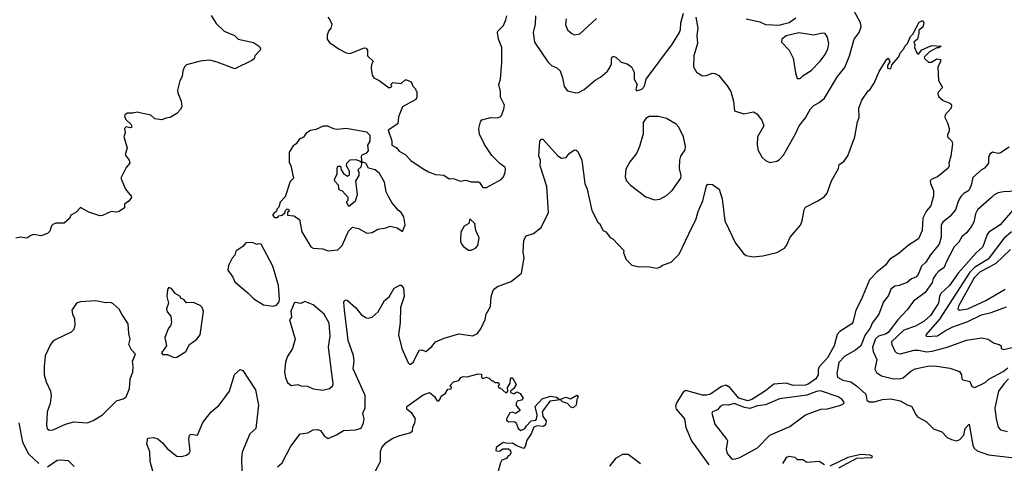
# Model space of a CAD drawing. Extents: x 1678431 to 1860718, y 384618 to 522882.
# Tile 298 of 473: x 1741412 to 1748570, y 512441 to 515668. Entities that reach past the tile are written whole.
import ezdxf

# ---------------------------------------------------------------- set-up
doc = ezdxf.new("R2010")
doc.units = 0

msp = doc.modelspace()

# ---------------------------------------------------------------- linework, layer by layer
at = {"layer": '0CON10XD'}
for points in [[(1746556, 515186), (1746581.2, 515145), (1746602, 515075), (1746607.5, 515005), (1746676.1, 514983.9), (1746747, 514997), (1746771.7, 514981.7), (1746807.6, 514937.6), (1746822, 514895), (1746774.5, 514815), (1746773.1, 514755), (1746780.8, 514715), (1746810, 514665), (1746835, 514642.5), (1746865, 514630), (1746915, 514637.5), (1746935, 514650), (1746965, 514683.3), (1747052.4, 514837.6), (1747078.6, 514895), (1747125, 514954), (1747161.1, 515018.9), (1747185, 515044), (1747224.1, 515065.9), (1747262.3, 515097.7), (1747357.8, 515255), (1747410.5, 515319.5), (1747444, 515404), (1747478.1, 515525), (1747514.2, 515575), (1747528.1, 515615), (1747524.5, 515645), (1747454.4, 515775)], [(1742805, 515697.5), (1742840.5, 515640.5), (1742897.5, 515585), (1742973.6, 515553.6), (1743000, 515525), (1743110.7, 515500.7), (1743155, 515473.3), (1743162.5, 515455), (1743159.2, 515445), (1743122.5, 515405), (1743116.1, 515383.9), (1743100.5, 515369.5), (1742975, 515310), (1742848.3, 515358.3), (1742795, 515371.9), (1742725, 515365.7), (1742625, 515340), (1742610, 515325), (1742596.7, 515295), (1742593.3, 515255), (1742576.1, 515223.9), (1742559.2, 515155), (1742560.8, 515135), (1742586.1, 515076.1), (1742590, 515035), (1742581.2, 515015), (1742555, 514986), (1742505, 514956.2), (1742475, 514952), (1742445, 514939.2), (1742395, 514946.2), (1742365, 514973.3), (1742285, 514990), (1742265, 514993.8), (1742235, 514986.7), (1742195, 514988.8), (1742176.7, 514975), (1742174.1, 514965.9), (1742182.5, 514942.5), (1742221.2, 514905), (1742226.7, 514885), (1742215, 514880), (1742185, 514888.8), (1742173.3, 514875), (1742178.8, 514845), (1742170, 514815), (1742193.3, 514735), (1742177.5, 514685), (1742207.5, 514645), (1742212.5, 514625), (1742185, 514592.5), (1742146.2, 514515), (1742180, 514435), (1742223.3, 514385), (1742223.8, 514375), (1742205, 514346.7), (1742173.9, 514326.1), (1742175, 514300), (1742135, 514272.5), (1742115, 514267.5), (1742077, 514273), (1742015, 514242.5), (1741995, 514240), (1741915, 514266.7), (1741855, 514302.5), (1741820, 514265), (1741783.6, 514246.4), (1741775, 514222.5), (1741735, 514186.7), (1741675, 514186.7), (1741651.7, 514178.3), (1741642.3, 514167.7), (1741630.7, 514129.3), (1741615, 514112.5), (1741565, 514096.2), (1741513.6, 514106.4), (1741491.7, 514098.3), (1741465, 514077.5), (1741415, 514086.7), (1741385, 514077.5)], [(1743652.5, 515685), (1743667, 515667), (1743680, 515635), (1743673.6, 515606.4), (1743657.5, 515585), (1743646.1, 515553.9), (1743646.2, 515525), (1743665, 515501.2), (1743735, 515452), (1743785, 515425.8), (1743815, 515422), (1743915, 515463.3), (1743929.5, 515459.5), (1743940, 515445), (1743940, 515405), (1743982.5, 515365), (1743968.3, 515341.7), (1743966.7, 515315), (1743973.8, 515265), (1743986.7, 515245), (1744025, 515226), (1744097, 515173), (1744115, 515180), (1744117, 515187), (1744110, 515195), (1744125, 515210), (1744185, 515202.5), (1744215, 515230), (1744225, 515230), (1744257.5, 515215), (1744270, 515185), (1744290, 515165), (1744291.7, 515151.7), (1744300, 515145), (1744300, 515105), (1744292.3, 515087.7), (1744195, 515032.5), (1744165, 514960), (1744160.7, 514909.3), (1744090, 514865), (1744116.4, 514786.4), (1744117.5, 514755), (1744148.3, 514738.3), (1744171.7, 514711.7), (1744215, 514686.7), (1744255, 514643.8), (1744336.8, 514586.8), (1744385, 514560.8), (1744435, 514541.4), (1744495.7, 514535.7), (1744535, 514510), (1744565, 514512.5), (1744615, 514492.5), (1744655, 514500), (1744695, 514487.5), (1744745, 514488.8), (1744755, 514483.3), (1744777.7, 514447.7), (1744805, 514446.2), (1744911.2, 514505), (1744928, 514525), (1744941.4, 514555), (1744944.2, 514585), (1744938, 514595), (1744905, 514619.2), (1744845, 514680), (1744789.8, 514759.8), (1744754.2, 514835), (1744750.8, 514875), (1744761.2, 514925), (1744771.4, 514938.6), (1744835, 514956.7), (1744885, 514953.8), (1744905, 514960), (1744915, 514970), (1744932.7, 515017.3), (1744935.6, 515045), (1744907.3, 515105), (1744907.5, 515145), (1744896, 515195), (1744906.1, 515235), (1744916.9, 515355), (1744916.8, 515465), (1744893.3, 515525), (1744885.7, 515575), (1744888, 515585), (1744928.1, 515625), (1744945, 515666.7), (1744952.7, 515695)], [(1745162, 515695), (1745158.6, 515635), (1745144.4, 515575), (1745154.6, 515504.6), (1745250.4, 515360.4), (1745277.5, 515335), (1745316.7, 515316.7), (1745340.8, 515295), (1745358.6, 515245), (1745370.7, 515180.7), (1745395, 515150), (1745455, 515136), (1745475, 515138.6), (1745515, 515160), (1745595, 515227.8), (1745635, 515248.9), (1745685, 515292), (1745698.3, 515311.7), (1745713.1, 515345), (1745714.4, 515385), (1745725, 515401.2), (1745745, 515394.3), (1745785, 515358.6), (1745827.6, 515347.6), (1745859.2, 515325), (1745880, 515285), (1745878, 515235), (1745900, 515195), (1745890, 515165), (1745895, 515150), (1745935, 515163.3), (1745955, 515183.3), (1745966.2, 515233.8), (1746158.8, 515491.2), (1746209.1, 515575), (1746216, 515596), (1746218.8, 515645), (1746237.2, 515715)], [(1745385, 515672.5), (1745380.5, 515630.5), (1745395, 515593.8), (1745425, 515566), (1745445, 515557.5), (1745485, 515564.3), (1745604.7, 515675.3)], [(1746326.7, 515685), (1746341.1, 515605), (1746335.4, 515555), (1746340.6, 515495), (1746313.8, 515405), (1746310, 515325), (1746333.3, 515285), (1746375, 515258.8), (1746405, 515262.5), (1746445, 515278.8), (1746465, 515276.7), (1746495, 515262.5), (1746556, 515186)], [(1746693.7, 515673.7), (1746791.7, 515651.7), (1746835, 515631.9), (1746935, 515628), (1746957.5, 515635), (1747005, 515646.7), (1747055, 515681.2)], [(1743286.2, 512415), (1743320, 512445), (1743384, 512565), (1743451.2, 512655), (1743507.6, 512662.4), (1743545, 512684.4), (1743575, 512686.7), (1743599.3, 512679.3), (1743625, 512640), (1743655, 512622), (1743715, 512648), (1743765, 512679.4), (1743855, 512683.8), (1743895, 512697.5), (1743912.5, 512735), (1743916.2, 512763.8), (1743905.7, 512805), (1743922.9, 512845), (1743923.3, 512935), (1743837.4, 513127.4), (1743842.7, 513185), (1743837.9, 513225), (1743798.9, 513335), (1743794.7, 513375), (1743772.5, 513555), (1743767.5, 513612.5), (1743772.5, 513625), (1743785, 513630), (1743795.8, 513625.8), (1743854, 513575), (1743894.5, 513524.5), (1743925, 513501.2), (1743945, 513496.2), (1743975, 513503.8), (1744018, 513542), (1744064.3, 513625), (1744097, 513653), (1744135, 513713.8), (1744175, 513736), (1744185, 513736), (1744201.4, 513715), (1744206.6, 513653.4), (1744180.8, 513575), (1744178.4, 513465), (1744166.2, 513375), (1744190.4, 513275), (1744235, 513172), (1744245, 513162.5), (1744255, 513162.5), (1744275, 513179.2), (1744315.6, 513264.4), (1744335, 513266.9), (1744365, 513253.5), (1744408.3, 513291.7), (1744435, 513325.5), (1744498.6, 513351.4), (1744605, 513384), (1744705, 513369.2), (1744740, 513385), (1744767.5, 513425), (1744796.1, 513486.1), (1744802, 513525), (1744835, 513582.5), (1744840, 513655), (1744855.9, 513704.1), (1744885, 513726), (1744985, 513762.5), (1745060, 513825), (1745079.2, 513935), (1745071.4, 513975), (1745076.4, 514063.6), (1745094.2, 514095.8), (1745148.3, 514111.7), (1745202.7, 514157.3), (1745256.9, 514265), (1745243.1, 514455), (1745195.7, 514605), (1745197.1, 514645), (1745185.8, 514675), (1745193.6, 514783.6), (1745205, 514797.5), (1745215, 514797.5), (1745325, 514677.5), (1745350.7, 514660.7), (1745383.6, 514666.4), (1745407.5, 514695), (1745445, 514720), (1745458.3, 514718.3), (1745468.3, 514708.3), (1745497.5, 514645), (1745520, 514475), (1745536.2, 514435), (1745570.5, 514280.5), (1745613.9, 514193.9), (1745626.7, 514185), (1745653.3, 514135), (1745672.5, 514125), (1745704.1, 514084.1), (1745725, 514073.3), (1745805, 513990), (1745802.5, 513975), (1745817.5, 513925), (1745861.7, 513881.7), (1745915, 513870), (1745975, 513873.3), (1746045, 513860), (1746065, 513866.7), (1746085, 513883.3), (1746147.5, 513905), (1746205, 513962.5), (1746298.6, 514155), (1746327.6, 514212.4), (1746345, 514273.3), (1746379.3, 514350.7), (1746405, 514460), (1746415, 514471.2), (1746447.7, 514467.7), (1746497.5, 514435), (1746518.8, 514365), (1746538.1, 514205), (1746615, 514042.5), (1746675, 513966.2), (1746692.5, 513952.5), (1746745, 513942.1), (1746815, 513950), (1746915, 513973.1), (1746972, 514005), (1746987.1, 514025), (1747012.9, 514085), (1747087.6, 514172.4), (1747099.5, 514205), (1747114.4, 514285), (1747124.2, 514305), (1747215, 514350), (1747261.1, 514378.9), (1747282.5, 514405), (1747314.4, 514495.6), (1747363.8, 514585), (1747370, 514615), (1747403.2, 514636.8), (1747432, 514678), (1747483.3, 514815), (1747502.5, 514925), (1747514, 514955), (1747511.2, 515025), (1747535, 515083.3), (1747580.7, 515149.3), (1747593, 515157), (1747623.6, 515206.4), (1747660.5, 515289.5), (1747715, 515380), (1747728.3, 515388.3), (1747731.7, 515371.7), (1747740, 515365), (1747720, 515335), (1747720, 515315), (1747745, 515310), (1747751.7, 515338.3), (1747800, 515395), (1747815, 515430), (1747840, 515455), (1747846.2, 515475), (1747865, 515494.2), (1747888.6, 515545), (1747905, 515562.9), (1747951.3, 515648.7), (1747975, 515662.5), (1747984.6, 515645), (1747977.8, 515612.2), (1747948.5, 515591.5), (1747949.5, 515569.5), (1747938.9, 515525), (1747912.7, 515505), (1747920, 515485), (1747918.1, 515465), (1747935, 515426.7), (1747945, 515417.5), (1747970.8, 515449.2), (1748030, 515475), (1748045, 515480), (1748110, 515475), (1748095, 515462.5), (1748078.3, 515461.7), (1748026.4, 515433.6), (1747987.5, 515395), (1747990, 515385), (1748018.3, 515358.3), (1748041.7, 515358.3), (1748078.3, 515381.7), (1748107, 515377), (1748105, 515360), (1748087.5, 515325), (1748092.5, 515225), (1748120, 515175), (1748089.3, 515140.7), (1748086.7, 515125), (1748095, 515107.5), (1748125, 515080), (1748175, 515060), (1748186.7, 515045), (1748182.5, 515025), (1748140, 514975), (1748136.7, 514955), (1748157.7, 514917.7), (1748170, 514875), (1748170, 514855), (1748157, 514833), (1748157.5, 514815), (1748187.5, 514785), (1748193.3, 514765), (1748181.2, 514675), (1748166.7, 514625), (1748168.8, 514605), (1748161.2, 514588.8), (1748085, 514523.8), (1748043, 514507), (1748030, 514495), (1748032.5, 514475), (1748055.5, 514425.5), (1748054.3, 514385.7), (1748035, 514313.8), (1748005, 514277.5), (1747977.3, 514225), (1747974.3, 514185), (1747971.7, 514135), (1747946.4, 514073.6), (1747871.8, 514025), (1747804, 513966), (1747736.3, 513923.7), (1747705, 513882.9), (1747645, 513834.4), (1747590.4, 513775), (1747529.6, 513630.4), (1747490.9, 513555), (1747469.5, 513465), (1747462, 513455), (1747375, 513400.8), (1747355, 513378.9), (1747332.5, 513295), (1747285, 513207.1), (1747225, 513143.8), (1747217.7, 513122.3), (1747216.9, 513085), (1747200, 513055), (1747145, 513017.7), (1747125, 513010.6), (1747035, 513006.5), (1746985, 513024.5), (1746895, 513016.5), (1746835, 512968.1), (1746735, 512906.1), (1746705, 512896.4), (1746641.1, 512915), (1746575, 512991.7), (1746545, 513008.5), (1746515, 513000.8), (1746435, 512945.2), (1746405, 512936.1), (1746375, 512937.6), (1746255, 512970.3), (1746235, 512958.9), (1746184.5, 512875), (1746179.4, 512855), (1746184.4, 512835), (1746244, 512765), (1746255, 512702.5), (1746296.1, 512605), (1746421.2, 512431.2)], [(1747085, 515240), (1747108.2, 515261.8), (1747165, 515298.1), (1747232.2, 515365), (1747267.8, 515415), (1747287.5, 515455), (1747294.5, 515495), (1747285, 515540), (1747268, 515568), (1747245, 515570), (1747185, 515554), (1747075, 515571.2), (1746985, 515550), (1746952.5, 515525), (1746950, 515505), (1747005.5, 515445.5), (1747035, 515386.7), (1747051.3, 515281.3), (1747065, 515240), (1747085, 515240)], [(1746027.9, 514357.9), (1746065, 514361.1), (1746115, 514388.9), (1746155, 514424.4), (1746217.5, 514515), (1746220.8, 514535), (1746207.5, 514585), (1746210.8, 514645), (1746219.2, 514675), (1746248.7, 514721.3), (1746251.1, 514745), (1746238.2, 514815), (1746203.8, 514885), (1746185, 514908.8), (1746115, 514949.2), (1746055, 514963.8), (1745987, 514963), (1745965, 514950), (1745945, 514920), (1745943.6, 514836.4), (1745918.8, 514745), (1745896, 514695), (1745847.4, 514632.6), (1745818.8, 514581.2), (1745813.3, 514525), (1745824.4, 514495), (1745853, 514463), (1745965, 514379.2), (1746027.9, 514357.9)], [(1743655, 513986.2), (1743725, 513994.2), (1743756.2, 514025), (1743801.2, 514128.8), (1743832.3, 514157.7), (1743875, 514150), (1743935, 514116), (1743975, 514120), (1744016.1, 514143.9), (1744075, 514153.8), (1744105, 514166.2), (1744155, 514153.3), (1744195, 514127.5), (1744214, 514175), (1744205, 514232.5), (1744186.2, 514265), (1744163, 514283), (1744118.3, 514338.3), (1744092.4, 514382.4), (1744076.7, 514415), (1744063.8, 514485), (1744028.8, 514548.8), (1743995.9, 514575.9), (1743947, 514587), (1743927.5, 514625), (1743901.7, 514631.7), (1743898.3, 514638.3), (1743897.5, 514675), (1743902.5, 514685), (1743935, 514700), (1743947, 514713), (1743942.5, 514755), (1743960, 514785), (1743960, 514825), (1743935, 514850), (1743785, 514876.7), (1743719.3, 514869.3), (1743693.6, 514873.6), (1743653, 514893), (1743617, 514893), (1743565, 514870), (1743525, 514862.5), (1743495, 514842.5), (1743475, 514813.3), (1743455, 514803.3), (1743442.5, 514795), (1743422.5, 514765), (1743400.7, 514749.3), (1743370, 514705), (1743371.7, 514631.7), (1743383.8, 514605), (1743403.3, 514515), (1743379.3, 514490.7), (1743340.7, 514379.3), (1743305, 514340), (1743296.4, 514303.6), (1743281.7, 514288.3), (1743278.3, 514271.7), (1743263.6, 514266.4), (1743250, 514245), (1743265, 514230), (1743285, 514230), (1743295, 514240), (1743320, 514245), (1743338.3, 514261.7), (1743345, 514280), (1743355, 514290), (1743365, 514290), (1743370, 514275), (1743360, 514265), (1743360, 514245), (1743405, 514240), (1743446.7, 514215), (1743464.2, 514124.2), (1743527.5, 514015), (1743545, 514006.7), (1743615, 514000), (1743655, 513986.2)], [(1748605, 514740), (1748541.7, 514698.3), (1748524.2, 514694.2), (1748485, 514703.3), (1748465, 514690), (1748454.2, 514665), (1748454, 514625), (1748448, 514615), (1748425, 514588), (1748403.6, 514576.4), (1748340.2, 514519.8), (1748329.4, 514465), (1748315, 514431.2), (1748305, 514419.2), (1748275, 514404.3), (1748255, 514381.4), (1748237.6, 514352.4), (1748215.2, 514284.8), (1748172.7, 514235), (1748122.7, 514195), (1748109.7, 514175), (1748109.7, 514085), (1748097.1, 514035), (1748032.4, 513957.6), (1747998.9, 513905), (1747967.1, 513875), (1747944.6, 513815), (1747925.6, 513795), (1747895, 513782.7), (1747863.3, 513756.7), (1747805, 513734.5), (1747775, 513729.5), (1747745, 513708.6), (1747727.9, 513662.1), (1747692.5, 513615), (1747656.9, 513525), (1747609.6, 513460.4), (1747594.6, 513425), (1747558.8, 513375), (1747526.4, 513295), (1747488.1, 513265), (1747409.6, 513220.4), (1747367.3, 513175), (1747352.3, 513095), (1747357.2, 513067.2), (1747395, 513046.6), (1747455, 513032.5), (1747495, 513004.5), (1747562.5, 512945), (1747570.5, 512900.5), (1747587.7, 512887.7), (1747625, 512887.1), (1747685, 512906), (1747745, 512910.6), (1747813.3, 512895), (1747867.5, 512865), (1747895, 512857.5), (1747925.6, 512795), (1747939.8, 512779.8), (1748001.2, 512745), (1748055, 512691.2), (1748115, 512671.2), (1748155, 512630), (1748185, 512614.2), (1748225, 512605.6), (1748246.7, 512613.3), (1748275.6, 512645), (1748285.6, 512695), (1748315, 512726.2), (1748342, 512572), (1748350.9, 512550.9), (1748372.6, 512532.6), (1748455, 512502.1), (1748624.4, 512484.4)], [(1743805, 514310), (1743790, 514335), (1743790, 514345), (1743800, 514355), (1743800, 514375), (1743759.3, 514419.3), (1743735, 514430), (1743730, 514465), (1743703.9, 514493.9), (1743701.7, 514508.3), (1743720, 514545), (1743718.8, 514585), (1743725, 514602.5), (1743743, 514603), (1743750, 514575), (1743765, 514550), (1743795, 514530), (1743808.8, 514541.2), (1743810, 514565), (1743787.5, 514605), (1743790, 514625), (1743815, 514647.5), (1743855, 514650), (1743888.3, 514638.3), (1743898.3, 514628.3), (1743892.5, 514595), (1743870, 514575), (1743877.5, 514557.5), (1743877.5, 514535), (1743853, 514493), (1743865.8, 514395), (1743850, 514345), (1743805, 514310)], [(1748655, 514419.2), (1748565, 514415.4), (1748525, 514407.1), (1748495.9, 514394.1), (1748477.3, 514375), (1748375, 514285.6), (1748359.6, 514255), (1748347.9, 514195), (1748329.4, 514160.6), (1748295, 514116.9), (1748261.7, 514088.3), (1748240.3, 514049.7), (1748204.4, 514015), (1748146.4, 513905), (1748133.3, 513865), (1748095, 513838.9), (1748072.2, 513815), (1748053.3, 513785), (1748044.6, 513755), (1747995, 513683.3), (1747908.6, 513621.4), (1747863.1, 513556.9), (1747795, 513483.8), (1747725, 513392.5), (1747705, 513380), (1747655.1, 513364.9), (1747634.4, 513345.6), (1747612.8, 513285), (1747616.4, 513255), (1747643.3, 513195), (1747629.2, 513125), (1747641.3, 513101.3), (1747677.9, 513077.9), (1747765.5, 513055.5), (1747815, 513057.1), (1747835, 513063.8), (1747889.8, 513110.3), (1747922.5, 513127.5), (1748015, 513146.8), (1748065, 513149.3), (1748173.6, 513133.6), (1748245, 513108), (1748258, 513085), (1748260, 513055), (1748268, 513048), (1748318.8, 513035), (1748335, 513000), (1748355, 512991.4), (1748431.5, 513028.5), (1748457.9, 513052.1), (1748560.6, 513109.4), (1748595, 513135.6)], [(1748645, 514296.7), (1748540.5, 514175), (1748457.2, 514122.8), (1748444.8, 514105), (1748413.6, 514016.4), (1748365, 513972.9), (1748233.5, 513825), (1748171.6, 513735), (1748107.5, 513675), (1748098.8, 513655), (1748092.7, 513605), (1748033.1, 513515), (1747987.6, 513475), (1747925, 513437.4), (1747839.8, 513410.2), (1747750, 513325), (1747751.5, 513305), (1747774, 513256), (1747786, 513245), (1747815, 513237.7), (1747915, 513263.4), (1747945, 513264.1), (1748005, 513252.5), (1748045, 513255.7), (1748155, 513286.2), (1748295, 513335.6), (1748405, 513354.3), (1748453.2, 513343.2), (1748495, 513315.8), (1748533.3, 513305), (1748546, 513295), (1748547.5, 513275), (1748565, 513270), (1748635.7, 513285)], [(1744675, 513991.2), (1744695, 513992), (1744725, 514005.8), (1744741.4, 514025), (1744751.7, 514081.7), (1744728.8, 514135), (1744720, 514185), (1744685, 514220), (1744677.5, 514185), (1744643.8, 514166.2), (1744618.3, 514121.7), (1744616.4, 514056.4), (1744623.3, 514035), (1744638.3, 514018.3), (1744675, 513991.2)], [(1748623, 514125), (1748567.3, 514075), (1748453.3, 513925), (1748353.9, 513866.1), (1748318.7, 513831.3), (1748099.4, 513490.6), (1747999.2, 513375), (1748005, 513364.5), (1748085, 513367.2), (1748142.7, 513407.3), (1748195, 513433.5), (1748305, 513473.2), (1748405, 513520), (1748475, 513538.8), (1748585, 513579.2)], [(1743255, 513583.8), (1743278, 513592), (1743297.5, 513615), (1743301.2, 513635), (1743292.5, 513735), (1743253.3, 513875), (1743167.5, 514035), (1743145, 514037.5), (1743135, 514032.5), (1743105, 514046.2), (1743056.1, 514043.9), (1743033, 514017), (1742982.5, 513985), (1742975.9, 513954.1), (1742956.4, 513933.6), (1742930.5, 513879.5), (1742926.2, 513845), (1742962.5, 513795), (1742975, 513760), (1743071.2, 513681.2), (1743115, 513636.2), (1743184.2, 513594.2), (1743255, 513583.8)], [(1748614.4, 513995.6), (1748507.8, 513895), (1748454.9, 513865.1), (1748395, 513833.1), (1748351.1, 513788.9), (1748235.8, 513585), (1748230.9, 513565), (1748245, 513555.4), (1748305, 513565.2), (1748435.5, 513625), (1748575, 513706.5)], [(1742535, 513210), (1742555, 513212.5), (1742618.8, 513255), (1742646, 513305), (1742700, 513345), (1742724.4, 513375.6), (1742748.5, 513545), (1742738.6, 513575), (1742725, 513590), (1742675, 513610), (1742625, 513608.8), (1742605, 513632.5), (1742585, 513640), (1742577.3, 513657.3), (1742543.3, 513675), (1742515, 513712.5), (1742495, 513720), (1742486.7, 513705), (1742481.2, 513655), (1742492.5, 513605), (1742478, 513565), (1742485, 513543.3), (1742511.7, 513511.7), (1742516.2, 513465), (1742508.3, 513441.7), (1742493.8, 513425), (1742466.7, 513355), (1742480, 513295), (1742442.5, 513245), (1742453.6, 513233.6), (1742485, 513233.3), (1742535, 513210)], [(1741625, 512682.9), (1741655, 512684.3), (1741744.5, 512725.5), (1741805, 512743.1), (1741905, 512736.7), (1741945, 512751.9), (1742015, 512794.4), (1742116, 512895), (1742165, 512910.6), (1742185.3, 512924.7), (1742210.6, 512985), (1742215.6, 513055), (1742234.3, 513105), (1742237.5, 513145), (1742232.5, 513185), (1742253.3, 513235), (1742225, 513266.7), (1742206.2, 513305), (1742214, 513345), (1742204.2, 513384.2), (1742201.2, 513455), (1742153.8, 513525), (1742135, 513563.3), (1742092.1, 513602.1), (1742075, 513610), (1742035, 513609.4), (1741965, 513621.8), (1741854.4, 513615.6), (1741823.8, 513606.2), (1741791.2, 513555), (1741795.9, 513525.9), (1741810, 513495), (1741813.8, 513445), (1741805.5, 513414.5), (1741785, 513395.8), (1741675, 513342.5), (1741653.7, 513326.3), (1741635.7, 513305), (1741597.9, 513222.1), (1741589.4, 513145), (1741590, 513085), (1741603.5, 513033.5), (1741635, 512966.7), (1741640, 512935), (1741632.8, 512877.2), (1741611.1, 512815), (1741605.7, 512715), (1741611.4, 512695), (1741625, 512682.9)], [(1743615, 512974.3), (1743664.2, 512985.8), (1743685, 513003.3), (1743691.7, 513018.3), (1743656.5, 513285), (1743669.6, 513365), (1743661.3, 513461.3), (1743626.5, 513525), (1743545, 513594.3), (1743485, 513618), (1743455, 513604), (1743415, 513610), (1743407.5, 513605), (1743383, 513547), (1743386.7, 513505), (1743373.3, 513485), (1743413.6, 513343.6), (1743394.3, 513275), (1743357.1, 513215), (1743344.4, 513175), (1743336.7, 513105), (1743343.3, 513065), (1743359.3, 513029.3), (1743385, 513006.2), (1743435, 513013.8), (1743455, 513004), (1743505, 513001.2), (1743545, 512982), (1743615, 512974.3)], [(1742379.6, 512385), (1742359.6, 512455), (1742356.9, 512525), (1742336.1, 512583.9), (1742343.3, 512625), (1742385, 512629.2), (1742415, 512619.2), (1742450.6, 512590.6), (1742485, 512549.4), (1742555, 512493.5), (1742585, 512489.5), (1742625, 512500.5), (1742643.3, 512515), (1742650.4, 512530.4), (1742642.4, 512617.6), (1742645.5, 512644.5), (1742655, 512652.5), (1742705, 512646.2), (1742742.3, 512737.7), (1742803.8, 512815), (1742861.2, 512865), (1742936.2, 512965), (1742972.7, 513087.3), (1743015, 513123.3), (1743035, 513116), (1743125.6, 512975.6), (1743148.5, 512865), (1743127.8, 512695), (1743085.4, 512654.6), (1743028.8, 512521.2), (1743023.8, 512475), (1743027.5, 512385)], [(1743993.6, 512376.4), (1744035.4, 512454.6), (1744035, 512527.5), (1744045.8, 512555), (1744075, 512592.2), (1744125, 512622.9), (1744175.9, 512644.1), (1744247.3, 512662.7), (1744267.5, 512675), (1744268.8, 512705), (1744285.5, 512734.5), (1744289.2, 512765), (1744265, 512802.5), (1744227.5, 512835), (1744227.5, 512855), (1744345, 512938.8), (1744390, 512955), (1744426.4, 512926.4), (1744445, 512897.5), (1744455.9, 512894.1), (1744466.7, 512905), (1744475, 512930), (1744508.3, 512951.7), (1744525, 512980), (1744548.3, 512981.7), (1744550, 512995), (1744540, 513005), (1744565, 513032.5), (1744605, 513042.5), (1744620, 513065), (1744635, 513073.3), (1744665, 513070), (1744745, 513092.5), (1744768.3, 513088.3), (1744768.3, 513068.3), (1744778.3, 513058.3), (1744805, 513067.5), (1744828.3, 513058.3), (1744845, 513040), (1744855, 513040), (1744865, 513030), (1744888.3, 513028.3), (1744900, 513015), (1744890, 513005), (1744895, 512990), (1744905, 512990), (1744945, 512953.3), (1744960, 512965), (1744958.3, 512991.7), (1744976.4, 513023.6), (1744980, 513055), (1744985, 513062.5), (1744995, 513063.3), (1745020, 513015), (1745003.3, 512985), (1744980, 512965), (1744980, 512955), (1745005, 512947.5), (1745025, 512960)], [(1748600, 513055), (1748568, 513022), (1748528.1, 512965), (1748501.5, 512845), (1748510, 512765), (1748525, 512703.3), (1748543.3, 512685), (1748592.8, 512672.8)], [(1745025, 512960), (1745049.5, 512949.5), (1745072.5, 512915), (1745060.7, 512899.3), (1745027.5, 512892.5), (1745020.7, 512879.3), (1745021.7, 512861.7), (1745050, 512825), (1745016.4, 512803.6), (1744995, 512812.5), (1744975, 512807.5), (1744950, 512765), (1744950, 512755), (1744965, 512742.5), (1745010, 512745), (1745020, 512735), (1745036.2, 512695), (1745055, 512679.2), (1745085, 512694.6), (1745095.3, 512714.7), (1745130.3, 512749.7), (1745163.3, 512755), (1745168.9, 512761.1), (1745172.7, 512792.7), (1745159.2, 512855), (1745210.6, 512909.4), (1745271.7, 512928.3), (1745315, 512921.2), (1745336.4, 512906.4), (1745385, 512921.5), (1745415, 512910.5), (1745463.3, 512936.7), (1745470.9, 512925), (1745462.1, 512905), (1745456.8, 512863.2), (1745435, 512845.5), (1745418.9, 512848.9), (1745395.3, 512875.3), (1745358.5, 512888.5), (1745342.7, 512902.7), (1745265, 512892.9), (1745210.4, 512815), (1745215, 512782.5), (1745239.4, 512749.4), (1745235, 512720.8), (1745220.4, 512709.6), (1745175, 512713.6), (1745150, 512705), (1745130.6, 512655), (1745099.7, 512610.3), (1745087, 512563), (1745075, 512550), (1745025, 512567.5), (1744995, 512586.7), (1744955, 512586), (1744926.7, 512593.3), (1744876.2, 512555), (1744872.5, 512535), (1744885, 512530), (1744905, 512532.5), (1744925, 512547.5), (1744965, 512547.5), (1744980, 512535), (1744983, 512517), (1744975, 512500), (1744963.3, 512496.7), (1744950, 512475), (1744917, 512463), (1744906.1, 512443.9), (1744890, 512385)], [(1746595, 512472.2), (1746615, 512472.9), (1746646.1, 512483.9), (1746775, 512553.3), (1746865.5, 512645), (1747011.2, 512708.8), (1747125, 512794.7), (1747235, 512834.6), (1747285, 512837.3), (1747382.5, 512865), (1747403.3, 512875), (1747406, 512884), (1747390, 512905), (1747362.9, 512925), (1747232.6, 512967.4), (1747205, 512963.9), (1747135, 512937.8), (1746935, 512909.6), (1746835, 512867.3), (1746775, 512858.2), (1746720.9, 512839.1), (1746682, 512848), (1746605, 512875.3), (1746565, 512864), (1746525, 512867.1), (1746505, 512855.5), (1746485, 512831.1), (1746447.5, 512815), (1746443.8, 512806.2), (1746465.6, 512725), (1746553.1, 512615), (1746556.4, 512603.6), (1746547.5, 512545), (1746555, 512512), (1746585, 512478.1), (1746595, 512472.2)], [(1741404.5, 512735), (1741432.9, 512595), (1741475, 512510), (1741550.9, 512440.9)], [(1741615, 512415.7), (1741685, 512462.9), (1741705, 512467.1), (1741765, 512460.8), (1741806.8, 512416.8)], [(1745925, 512437.2), (1745835, 512505.6), (1745794.8, 512505.2), (1745743.9, 512475), (1745698.6, 512421.4)], [(1746959.3, 512440.7), (1746990, 512485), (1747005, 512493.8), (1747046.4, 512486.4), (1747065, 512470), (1747105, 512470), (1747135, 512450), (1747225, 512457.5), (1747263, 512433)], [(1747305, 512422.2), (1747435, 512484.7), (1747525, 512507), (1747591.6, 512501.6), (1747605.8, 512495), (1747610, 512485), (1747605, 512480), (1747494.2, 512475.8), (1747364, 512406)]]:
    msp.add_lwpolyline(points, dxfattribs=at)

doc.saveas('drawing.dxf')
